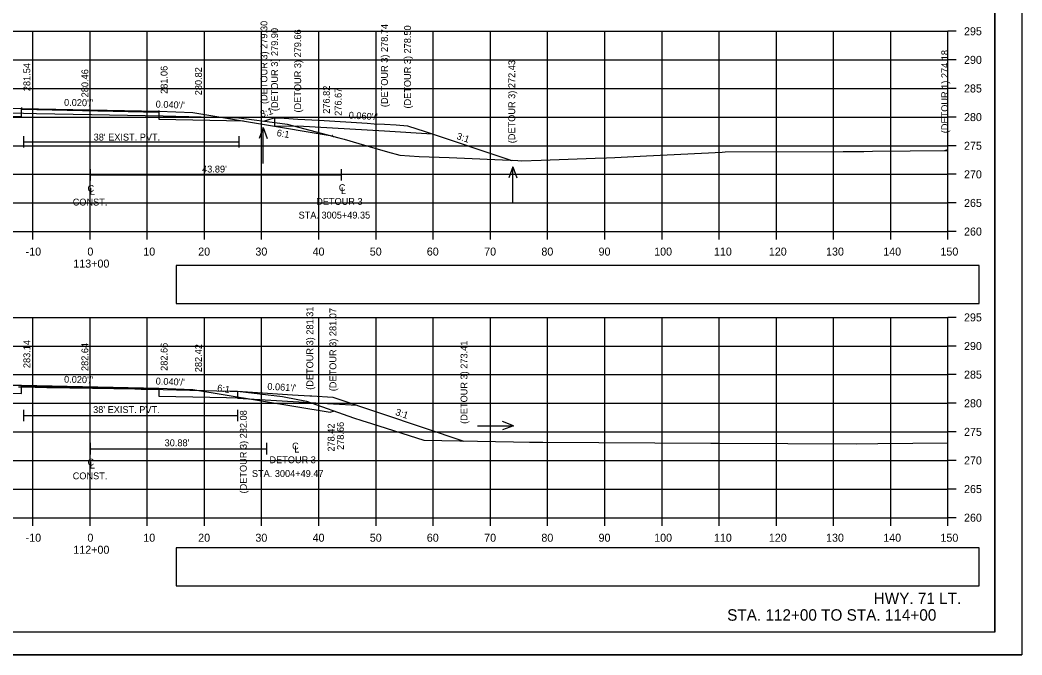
# Model space of a CAD drawing. Extents: x 285 to 4233, y -659 to 3710.
# Drawn here: x 527 to 702.2, y 402.8 to 513.8 of the extents above; entities that cross this region are included whole.
import ezdxf

# ---------------------------------------------------------------- set-up
doc = ezdxf.new("R2010")
doc.units = 0
for name, color, linetype in [('R_Alt Surface', 7, 'Continuous'), ('R_Axis', 7, 'Continuous'), ('R_Axis Annot', 7, 'Continuous'), ('R_Border', 7, 'Continuous'), ('R_Detour', 7, 'Continuous'), ('R_Draft', 7, 'Continuous'), ('R_Exist Surface', 7, 'Continuous'), ('R_Fin Surface', 7, 'Continuous'), ('R_Grid', 7, 'Continuous'), ('R_No Plot', 7, 'Continuous'), ('R_Proposed Const Limits', 7, 'Continuous'), ('R_Water', 7, 'Continuous'), ('R_Water Annot', 7, 'Continuous'), ('R_Xsect Elev', 7, 'Continuous'), ('R_Xsect Slope', 7, 'Continuous')]:
    doc.layers.add(name, color=color, linetype=linetype)

msp = doc.modelspace()

# ---------------------------------------------------------------- linework, layer by layer
at = {"layer": 'R_Alt Surface'}
for points in [[(505.44, 496.59), (517.28, 496.83), (525.28, 496.99), (527.28, 496.95), (527.28, 498.2), (551.28, 497.72), (551.28, 496.47), (551.28, 496.47), (557.28, 496.35), (566.12, 496.17)], [(527.66, 493.5), (527.66, 491.5)], [(527.66, 492.5), (565.3, 492.5)], [(565.3, 493.5), (565.3, 491.5)], [(539.28, 487.73), (539.28, 485.73)], [(583.17, 487.73), (583.17, 485.73)], [(539.28, 486.73), (583.17, 486.73)], [(505.44, 448.2), (517.28, 448.43), (525.28, 448.59), (527.28, 448.55), (527.28, 449.8), (551.28, 449.32), (551.28, 448.07), (551.28, 448.07), (557.28, 447.95), (566.12, 447.78)], [(527.66, 445.68), (527.66, 443.68)], [(565.07, 445.68), (565.07, 443.68)], [(527.66, 444.68), (565.07, 444.68)], [(539.28, 439.89), (539.28, 437.89)], [(570.16, 439.89), (570.16, 437.89)], [(539.28, 438.89), (570.16, 438.89)]]:
    msp.add_lwpolyline(points, dxfattribs=at)
at = {"layer": 'R_Axis'}
for p, q in [((689.28, 476.83), (689.28, 511.83)), ((690.68, 511.83), (689.28, 511.83)), ((690.68, 506.83), (689.28, 506.83)), ((690.68, 501.83), (689.28, 501.83)), ((690.68, 496.83), (689.28, 496.83)), ((690.68, 491.83), (689.28, 491.83)), ((690.68, 486.83), (689.28, 486.83)), ((690.68, 481.83), (689.28, 481.83)), ((389.28, 476.83), (689.28, 476.83)), ((529.28, 475.43), (529.28, 476.83)), ((539.28, 475.43), (539.28, 476.83)), ((549.28, 475.43), (549.28, 476.83)), ((559.28, 475.43), (559.28, 476.83)), ((569.28, 475.43), (569.28, 476.83)), ((579.28, 475.43), (579.28, 476.83)), ((589.28, 475.43), (589.28, 476.83)), ((599.28, 475.43), (599.28, 476.83)), ((609.28, 475.43), (609.28, 476.83)), ((619.28, 475.43), (619.28, 476.83)), ((629.28, 475.43), (629.28, 476.83)), ((639.28, 475.43), (639.28, 476.83)), ((649.28, 475.43), (649.28, 476.83)), ((659.28, 475.43), (659.28, 476.83)), ((669.28, 475.43), (669.28, 476.83)), ((679.28, 475.43), (679.28, 476.83)), ((689.28, 475.43), (689.28, 476.83)), ((690.68, 476.83), (689.28, 476.83)), ((689.28, 426.83), (689.28, 461.83)), ((690.68, 461.83), (689.28, 461.83)), ((690.68, 456.83), (689.28, 456.83)), ((690.68, 451.83), (689.28, 451.83)), ((690.68, 446.83), (689.28, 446.83)), ((690.68, 441.83), (689.28, 441.83)), ((690.68, 436.83), (689.28, 436.83)), ((690.68, 431.83), (689.28, 431.83)), ((389.28, 426.83), (689.28, 426.83)), ((529.28, 425.43), (529.28, 426.83)), ((539.28, 425.43), (539.28, 426.83)), ((549.28, 425.43), (549.28, 426.83)), ((559.28, 425.43), (559.28, 426.83)), ((569.28, 425.43), (569.28, 426.83)), ((579.28, 425.43), (579.28, 426.83)), ((589.28, 425.43), (589.28, 426.83)), ((599.28, 425.43), (599.28, 426.83)), ((609.28, 425.43), (609.28, 426.83)), ((619.28, 425.43), (619.28, 426.83)), ((629.28, 425.43), (629.28, 426.83)), ((639.28, 425.43), (639.28, 426.83)), ((649.28, 425.43), (649.28, 426.83)), ((659.28, 425.43), (659.28, 426.83)), ((669.28, 425.43), (669.28, 426.83)), ((679.28, 425.43), (679.28, 426.83)), ((689.28, 425.43), (689.28, 426.83)), ((690.68, 426.83), (689.28, 426.83))]:
    msp.add_line(p, q, dxfattribs=at)
at = {"layer": 'R_Axis Annot'}
for points in [[(554.36, 464.26), (694.72, 464.26), (694.72, 470.91), (554.36, 470.91)], [(554.36, 414.94), (694.72, 414.94), (694.72, 421.59), (554.36, 421.59)]]:
    msp.add_lwpolyline(points, close=True, dxfattribs=at)
at = {"layer": 'R_Border'}
for q in [(697.46, 612.29), (381.28, 406.83)]:
    msp.add_line((697.46, 406.83), q, dxfattribs=at)
at = {"layer": 'R_Detour'}
for p, q in [((571.55, 496.73), (571.55, 495.25)), ((565.07, 448.91), (565.07, 447.74))]:
    msp.add_line(p, q, dxfattribs=at)
for points in [[(569.69, 496.12), (570.71, 496.46), (571.55, 496.73), (573.22, 496.63), (575.59, 496.49), (579.28, 496.27), (587.71, 495.76), (588.94, 495.68), (590.75, 495.57), (592.78, 495.45), (594.79, 495.33), (597.88, 494.3), (613.01, 489.26), (613.13, 489.3)], [(571.55, 495.25), (575.59, 495.32), (590.75, 494.41), (599.07, 493.9)], [(688.71, 491.01), (689.28, 491.19)], [(565.07, 448.91), (574.69, 448.32), (577.71, 448.14), (578.03, 448.12), (581.74, 447.89), (590.26, 445.05), (604.66, 440.23)], [(565.07, 447.74), (565.07, 447.74), (577.71, 446.97), (586.01, 446.47)]]:
    msp.add_lwpolyline(points, dxfattribs=at)
at = {"layer": 'R_Exist Surface'}
for points in [[(521.73, 497.55), (527.66, 497.5), (529.94, 497.46), (539.56, 497.29), (542.67, 497.23), (552.04, 497.04), (556.57, 496.93), (565.3, 496.69), (572.48, 495.77), (573.77, 495.59), (582.77, 493.22), (583.72, 492.98), (586.29, 492.23), (591.3, 490.76), (593.45, 490.15), (596.83, 489.95), (602.09, 489.76), (614.06, 489.22), (614.74, 489.2), (618.17, 489.31), (627.61, 489.68), (629.57, 489.7), (631.01, 489.76), (636.56, 490.05), (649.78, 490.73), (650.31, 490.74), (670.97, 490.83), (674.58, 490.84), (676.1, 490.85), (689.28, 491.01)], [(526.77, 449.69), (527.66, 449.68), (531.7, 449.6), (539.69, 449.46), (547.11, 449.32), (548.2, 449.31), (552.09, 449.23), (563.79, 448.94), (565.07, 448.91), (570.41, 448.29), (572.49, 448.06), (572.93, 448), (573.24, 447.95), (577.12, 447.22), (585.37, 444.3), (586.77, 443.81), (588.46, 443.27), (597.62, 440.37), (613.32, 440.07), (616.14, 440.03), (618.43, 440.02), (647.84, 439.86), (649.34, 439.86), (673.23, 439.76), (677.01, 439.79), (689.28, 439.9)]]:
    msp.add_lwpolyline(points, dxfattribs=at)
at = {"layer": 'R_Fin Surface'}
for points in [[(488.6, 492.34), (497.28, 495.23), (517.28, 498.56), (525.28, 498.4), (527.28, 498.36), (551.28, 497.88), (557.28, 497.64), (581.28, 493.64), (581.71, 493.5)], [(496.49, 447.1), (497.28, 446.84), (517.28, 450.17), (525.28, 450.01), (527.28, 449.97), (551.28, 449.49), (557.28, 449.25), (581.28, 445.25), (582, 445.49)]]:
    msp.add_lwpolyline(points, dxfattribs=at)
at = {"layer": 'R_Grid'}
for p, q in [((389.28, 511.83), (689.28, 511.83)), ((529.28, 476.83), (529.28, 511.83)), ((539.28, 476.83), (539.28, 511.83)), ((549.28, 476.83), (549.28, 511.83)), ((559.28, 476.83), (559.28, 511.83)), ((569.28, 476.83), (569.28, 511.83)), ((579.28, 476.83), (579.28, 511.83)), ((589.28, 476.83), (589.28, 511.83)), ((599.28, 476.83), (599.28, 511.83)), ((609.28, 476.83), (609.28, 511.83)), ((619.28, 476.83), (619.28, 511.83)), ((629.28, 476.83), (629.28, 511.83)), ((639.28, 476.83), (639.28, 511.83)), ((649.28, 476.83), (649.28, 511.83)), ((659.28, 476.83), (659.28, 511.83)), ((669.28, 476.83), (669.28, 511.83)), ((679.28, 476.83), (679.28, 511.83)), ((689.28, 476.83), (689.28, 511.83)), ((389.28, 506.83), (689.28, 506.83)), ((389.28, 501.83), (689.28, 501.83)), ((389.28, 496.83), (689.28, 496.83)), ((389.28, 491.83), (689.28, 491.83)), ((389.28, 486.83), (689.28, 486.83)), ((389.28, 481.83), (689.28, 481.83)), ((389.28, 476.83), (689.28, 476.83)), ((389.28, 461.83), (689.28, 461.83)), ((529.28, 426.83), (529.28, 461.83)), ((539.28, 426.83), (539.28, 461.83)), ((549.28, 426.83), (549.28, 461.83)), ((559.28, 426.83), (559.28, 461.83)), ((569.28, 426.83), (569.28, 461.83)), ((579.28, 426.83), (579.28, 461.83)), ((589.28, 426.83), (589.28, 461.83)), ((599.28, 426.83), (599.28, 461.83)), ((609.28, 426.83), (609.28, 461.83)), ((619.28, 426.83), (619.28, 461.83)), ((629.28, 426.83), (629.28, 461.83)), ((639.28, 426.83), (639.28, 461.83)), ((649.28, 426.83), (649.28, 461.83)), ((659.28, 426.83), (659.28, 461.83)), ((669.28, 426.83), (669.28, 461.83)), ((679.28, 426.83), (679.28, 461.83)), ((689.28, 426.83), (689.28, 461.83)), ((389.28, 456.83), (689.28, 456.83)), ((389.28, 451.83), (689.28, 451.83)), ((389.28, 446.83), (689.28, 446.83)), ((389.28, 441.83), (689.28, 441.83)), ((389.28, 436.83), (689.28, 436.83)), ((389.28, 431.83), (689.28, 431.83)), ((389.28, 426.83), (689.28, 426.83))]:
    msp.add_line(p, q, dxfattribs=at)
at = {"layer": 'R_No Plot'}
msp.add_line((368.88, 402.85), (702.21, 402.85), dxfattribs=at)
for points in [[(368.87, 616.18), (702.21, 616.18), (702.21, 402.85), (368.87, 402.85)], [(615.2, 612.29), (634.82, 612.29), (634.82, 602.41), (650.93, 602.41), (674.13, 602.41), (674.25, 574.25), (697.46, 574.25), (697.46, 406.83), (381.28, 406.83), (381.28, 612.29)]]:
    msp.add_lwpolyline(points, close=True, dxfattribs=at)
at = {"layer": 'R_Proposed Const Limits'}
for points in [[(527.28, 498.49), (527.28, 498.43), (527.28, 498.38), (527.28, 498.36), (527.28, 498.3), (527.28, 498.24)], [(551.28, 498.01), (551.28, 497.95), (551.28, 497.9), (551.28, 497.88), (551.28, 497.82), (551.28, 497.76)], [(581.67, 493.64), (581.61, 493.6), (581.62, 493.54), (581.71, 493.5), (581.83, 493.4), (581.87, 493.33)]]:
    msp.add_lwpolyline(points, dxfattribs=at)
at = {"layer": 'R_Water Annot'}
for p, q in [((569.53, 495.02), (568.84, 493.1)), ((569.55, 488.74), (569.53, 495.02)), ((569.53, 495.02), (570.24, 493.1)), ((613.2, 488.16), (612.51, 486.24)), ((613.22, 481.88), (613.2, 488.16)), ((613.2, 488.16), (613.91, 486.24)), ((613.32, 442.91), (611.4, 443.61)), ((607.04, 442.91), (613.32, 442.91)), ((613.32, 442.91), (611.4, 442.21))]:
    msp.add_line(p, q, dxfattribs=at)
at = {"layer": 'R_Xsect Elev'}
for p, q in [((539.28, 497.29), (539.28, 507.29)), ((539.28, 449.46), (539.28, 459.46))]:
    msp.add_line(p, q, dxfattribs=at)

# ---------------------------------------------------------------- texts
at = {"layer": 'R_Alt Surface'}
for s, height, p in [('C', 1.2, (538.84, 483.77)), ('L', 1.2, (539.23, 483.25)), ('C', 1.2, (582.77, 483.9)), ('L', 1.2, (583.15, 483.37)), ('CONST.', 1.199, (536.25, 481.38)), ('DETOUR 3', 1.199, (578.82, 481.5)), ('STA. 3005+49.35', 1.1985, (575.74, 479.1)), ('C', 1.2, (574.6, 438.75)), ('L', 1.2, (574.99, 438.22)), ('C', 1.2, (538.84, 435.93)), ('L', 1.2, (539.23, 435.41)), ('DETOUR 3', 1.199, (570.65, 436.35)), ('CONST.', 1.199, (536.25, 433.54)), ('STA. 3004+49.47', 1.1985, (567.58, 433.95))]:
    msp.add_text(s, height=height, dxfattribs=at).set_placement(p)
at = {"layer": 'R_Axis Annot'}
for s, p in [('295', (692.08, 511.13)), ('290', (692.08, 506.13)), ('285', (692.08, 501.13)), ('280', (692.08, 496.13)), ('275', (692.08, 491.13)), ('270', (692.08, 486.13)), ('265', (692.08, 481.13)), ('260', (692.08, 476.13)), ('-10', (528.02, 472.63)), ('0', (538.82, 472.63)), ('10', (548.59, 472.63)), ('20', (558.19, 472.63)), ('30', (568.19, 472.63)), ('40', (578.19, 472.63)), ('50', (588.19, 472.63)), ('60', (598.16, 472.63)), ('70', (608.19, 472.63)), ('80', (618.19, 472.63)), ('90', (628.19, 472.63)), ('100', (637.91, 472.63)), ('110', (648.36, 472.63)), ('120', (657.96, 472.63)), ('130', (667.96, 472.63)), ('140', (677.96, 472.63)), ('150', (687.96, 472.63)), ('113+00', (536.36, 470.53)), ('295', (692.08, 461.13)), ('290', (692.08, 456.13)), ('285', (692.08, 451.13)), ('280', (692.08, 446.13)), ('275', (692.08, 441.13)), ('270', (692.08, 436.13)), ('265', (692.08, 431.13)), ('260', (692.08, 426.13)), ('-10', (528.02, 422.63)), ('0', (538.82, 422.63)), ('10', (548.59, 422.63)), ('20', (558.19, 422.63)), ('30', (568.19, 422.63)), ('40', (578.19, 422.63)), ('50', (588.19, 422.63)), ('60', (598.16, 422.63)), ('70', (608.19, 422.63)), ('80', (618.19, 422.63)), ('90', (628.19, 422.63)), ('100', (637.91, 422.63)), ('110', (648.36, 422.63)), ('120', (657.96, 422.63)), ('130', (667.96, 422.63)), ('140', (677.96, 422.63)), ('150', (687.96, 422.63)), ('112+00', (536.36, 420.53))]:
    msp.add_text(s, height=1.4, dxfattribs=at).set_placement(p)
at = {"layer": 'R_Draft'}
for s, p in [('HWY. 71 LT.', (676.29, 411.74)), ('STA. 112+00 TO STA. 114+00', (650.67, 408.83))]:
    msp.add_text(s, height=2, dxfattribs=at).set_placement(p)
at = {"layer": 'R_Water'}
for s, p in [("38' EXIST. PVT.", (539.91, 492.73)), ("43.89'", (558.87, 487.15)), ("38' EXIST. PVT.", (539.82, 445.12)), ("30.88'", (552.32, 439.31))]:
    msp.add_text(s, height=1.2, dxfattribs=at).set_placement(p)
at = {"layer": 'R_Xsect Elev'}
for s, p in [('(DETOUR 3) 279.30', (570.29, 499.12)), ('(DETOUR 3) 279.90', (572.15, 497.87)), ('(DETOUR 3) 279.66', (576.19, 497.63)), ('(DETOUR 3) 278.74', (591.35, 498.57)), ('(DETOUR 3) 278.50', (595.39, 498.33)), ('(DETOUR 1) 274.18', (689.31, 494.01)), ('(DETOUR 3) 272.43', (613.61, 492.26)), ('281.54', (528.83, 501.36)), ('280.46', (538.98, 500.29)), ('281.06', (552.83, 500.88)), ('280.82', (558.83, 500.64)), ('276.82', (581.21, 497.41)), ('276.67', (583.26, 497.05)), ('(DETOUR 3) 281.31', (578.31, 449.18)), ('(DETOUR 3) 281.07', (582.34, 448.93)), ('283.14', (528.83, 452.97)), ('282.64', (538.98, 452.46)), ('282.66', (552.83, 452.49)), ('(DETOUR 3) 273.41', (605.26, 443.23)), ('282.42', (558.83, 452.25)), ('(DETOUR 3) 282.08', (566.68, 431.07)), ('278.42', (582.03, 438.38)), ('278.66', (583.66, 438.67))]:
    msp.add_text(s, height=1.2, rotation=90, dxfattribs=at).set_placement(p)
at = {"layer": 'R_Xsect Slope'}
for s, rotation, p in [("0.020'/'", 358.8542, (534.73, 498.81)), ("0.040'/'", 357.7094, (550.74, 498.51)), ('3:1', 18.1057, (569.26, 496.73)), ("0.060'/'", 356.5426, (584.48, 496.58)), ('6:1', 350.5377, (571.85, 493.53)), ('3:1', 341.5914, (603.27, 493.03)), ("0.020'/'", 358.8542, (534.73, 450.42)), ("0.040'/'", 357.7094, (550.74, 450.11)), ("0.061'/'", 356.5201, (570.25, 449.2)), ('6:1', 350.5377, (561.44, 448.96)), ('3:1', 341.5173, (592.57, 444.8))]:
    msp.add_text(s, height=1.2, rotation=rotation, dxfattribs=at).set_placement(p)

doc.saveas('drawing.dxf')
